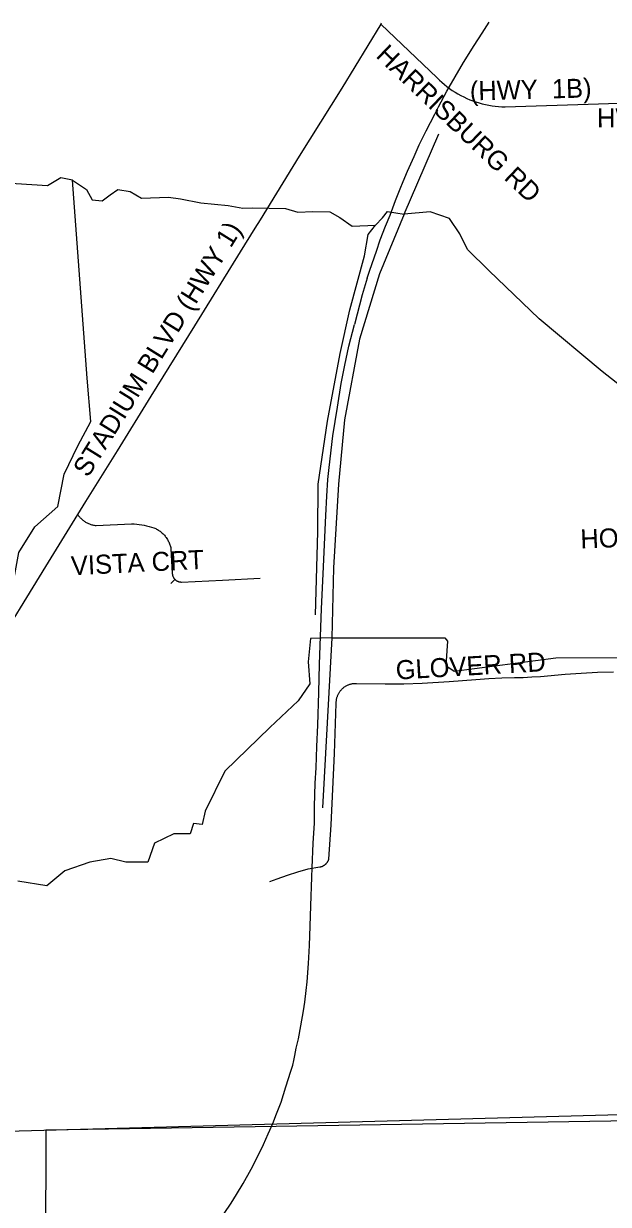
# Model space of a CAD drawing. Extents: x 1670563 to 1761545, y 515755 to 578944.
# Drawn here: x 1704393 to 1706695, y 522753 to 527402 of the extents above; entities that cross this region are included whole.
import ezdxf

# ---------------------------------------------------------------- set-up
doc = ezdxf.new("R2010")
doc.units = 0
for name, color, linetype in [('5_sectionlines', 7, 'Continuous'), ('LIMITS', 7, 'Continuous'), ('RR Tracks', 7, 'Continuous'), ('SHP_LINE', 7, 'Continuous'), ('STREETCL', 7, 'Continuous'), ('STRNAMES', 7, 'Continuous')]:
    doc.layers.add(name, color=color, linetype=linetype)

# ---------------------------------------------------------------- blocks, each defined once
blk = doc.blocks.new('CITY_LIMITS02')
at = {"layer": 'LIMITS'}
for points in [[(1712222.8, 523168.3), (1704481.3, 523045.4)], [(1704481.3, 523045.4), (1704475.4, 521159.4)]]:
    blk.add_lwpolyline(points, dxfattribs=at)
blk = doc.blocks.new('RR TRACKS02')
at = {"layer": 'RR Tracks'}
for p, q in [((1706198, 527363.8), (1706226.4, 527407.2)), ((1706166.5, 527315.9), (1706198, 527363.8)), ((1706125.1, 527248.9), (1706166.5, 527315.9)), ((1706091.4, 527191.9), (1706125.1, 527248.9)), ((1706059.5, 527136.3), (1706091.4, 527191.9)), ((1706026.4, 527074.4), (1706059.5, 527136.3)), ((1705977.5, 526979), (1706011.6, 527045.8)), ((1706011.6, 527045.8), (1706026.4, 527074.4)), ((1705950, 526924.5), (1705977.5, 526979)), ((1705930.8, 526879.2), (1705950, 526924.5)), ((1705904.6, 526820.7), (1705930.8, 526879.2)), ((1705887.9, 526779.5), (1705904.6, 526820.7)), ((1705875.5, 526751.6), (1705887.9, 526779.5)), ((1705857.3, 526704.7), (1705875.5, 526751.6)), ((1705836.1, 526647.8), (1705857.3, 526704.7)), ((1705817.2, 526604.9), (1705836.1, 526647.8)), ((1705797, 526550.3), (1705817.2, 526604.9)), ((1705781.9, 526506.5), (1705797, 526550.3)), ((1705756.3, 526430.7), (1705781.9, 526506.5)), ((1705745.8, 526399), (1705726.1, 526334.1)), ((1705745.8, 526399), (1705756.3, 526430.7)), ((1705726.1, 526334.1), (1705696.3, 526216.9)), ((1705673.7, 526132.4), (1705696.3, 526216.9)), ((1705658.1, 526056.9), (1705673.7, 526132.4)), ((1705643.3, 525984.7), (1705658.1, 526056.9)), ((1705628.4, 525891.3), (1705643.3, 525984.7)), ((1705610.8, 525778.8), (1705628.4, 525891.3)), ((1705596.6, 525653.5), (1705610.8, 525778.8)), ((1705591, 525607), (1705596.6, 525653.5)), ((1705587.4, 525541.3), (1705591, 525607)), ((1705582.5, 525464.7), (1705587.4, 525541.3)), ((1705571.9, 525235.6), (1705582.5, 525464.7)), ((1705565.6, 525097.6), (1705571.9, 525235.6)), ((1705558.6, 524880), (1705565.6, 525097.6)), ((1705555.8, 524768.8), (1705558.6, 524880)), ((1705551.1, 524640), (1705555.8, 524768.8)), ((1705547.8, 524556.1), (1705551.1, 524640)), ((1705545, 524471.7), (1705547.8, 524556.1)), ((1705541.2, 524411.9), (1705545, 524471.7)), ((1705538.8, 524319.8), (1705541.2, 524411.9)), ((1705538.3, 524253.5), (1705538.8, 524319.8)), ((1705533.2, 524175.6), (1705538.3, 524253.5)), ((1705529.4, 524077.5), (1705533.2, 524175.6)), ((1705527.5, 524040.8), (1705529.4, 524077.5)), ((1705523.7, 523928), (1705527.5, 524040.8)), ((1705521.4, 523848.7), (1705523.7, 523928)), ((1705518.1, 523772), (1705521.4, 523848.7)), ((1705514.3, 523700.8), (1705518.1, 523772)), ((1705509.6, 523629), (1705514.3, 523700.8)), ((1705505.3, 523595.6), (1705509.6, 523629)), ((1705500.6, 523549), (1705505.3, 523595.6)), ((1705485.1, 523456.1), (1705495, 523515.4)), ((1705495, 523515.4), (1705500.6, 523549)), ((1705475.6, 523405), (1705485.1, 523456.1)), ((1705466.2, 523367.9), (1705475.6, 523405)), ((1705456.9, 523319.2), (1705461.5, 523339.6)), ((1705461.5, 523339.6), (1705466.2, 523367.9)), ((1705426, 523215.2), (1705445.4, 523277.3)), ((1705445.4, 523277.3), (1705452.7, 523301.6)), ((1705452.7, 523301.6), (1705456.9, 523319.2)), ((1705407.2, 523155.1), (1705426, 523215.2)), ((1705389.4, 523109.9), (1705407.2, 523155.1)), ((1705374.2, 523071.8), (1705389.4, 523109.9)), ((1705356.4, 523031), (1705374.2, 523071.8)), ((1705337.3, 522988.2), (1705356.4, 523031)), ((1705314.3, 522940.6), (1705337.3, 522988.2)), ((1705288.5, 522891.7), (1705314.3, 522940.6)), ((1705257.1, 522834.7), (1705288.5, 522891.7)), ((1705231.3, 522791.5), (1705257.1, 522834.7)), ((1705210.1, 522758.1), (1705231.3, 522791.5)), ((1705182.3, 522716.7), (1705210.1, 522758.1))]:
    blk.add_line(p, q, dxfattribs=at)

msp = doc.modelspace()

# ---------------------------------------------------------------- linework, layer by layer
at = {"layer": '5_sectionlines'}
msp.add_lwpolyline([(1693805.9, 522944.4), (1698871.1, 523008), (1704181.4, 523037.2), (1709444.2, 523180.6), (1714834.2, 523147.7)], dxfattribs=at)
at = {"layer": 'SHP_LINE'}
for points in [[(1705891, 526652), (1706028, 526968)], [(1704586, 526786), (1704540, 526794), (1704487, 526763), (1704364, 526771), (1704247, 526791), (1704211, 526810), (1704132, 526867), (1704124, 526880)], [(1703090, 523625), (1703297, 523783), (1703446, 523995), (1703535, 524189), (1703556, 524319), (1703574, 524548), (1703707, 524788), (1703834, 524857), (1703978, 524911), (1704103, 525006), (1704157, 525029), (1704249, 525080), (1704356, 525218), (1704374, 525319), (1704438, 525421), (1704528, 525500), (1704553, 525628), (1704607, 525740), (1704658, 525835), (1704643, 526006), (1704586, 526786)], [(1704586, 526786), (1704641, 526748), (1704663, 526708), (1704703, 526704), (1704734, 526728), (1704764, 526749), (1704813, 526741), (1704858, 526715), (1704964, 526718), (1705011, 526712), (1705091, 526696), (1705199, 526686), (1705256, 526675), (1705296, 526676), (1705424, 526674), (1705473, 526659), (1705532, 526662), (1705599, 526661), (1705638, 526638), (1705687, 526604), (1705778, 526608)], [(1705891, 526652), (1705794, 526417), (1705715, 526159), (1705656, 525842), (1705633, 525588), (1705613, 525259), (1705607, 524984)], [(1705778, 526608), (1705806, 526637), (1705826, 526662), (1705891, 526652)], [(1706781, 525945), (1706670, 526032), (1706422, 526240), (1706225, 526430), (1706141, 526512), (1706111, 526574), (1706070, 526635), (1705994, 526661), (1705891, 526652)], [(1705542, 525074), (1705551, 525401), (1705553, 525589), (1705590, 525837), (1705640, 526103), (1705678, 526275), (1705735, 526487), (1705749, 526571), (1705778, 526608)], [(1705607, 524984), (1705523, 524981), (1705514, 524889), (1705520, 524803), (1705474, 524735), (1705363, 524630), (1705185, 524458), (1705108, 524301), (1705096, 524249), (1705062, 524252), (1705049, 524212), (1704985, 524212), (1704908, 524175), (1704882, 524100), (1704796, 524100), (1704737, 524115), (1704654, 524100), (1704556, 524066), (1704485, 524007), (1704371, 524026)], [(1705607, 524984), (1705570, 524314)], [(1705607, 524984), (1706051, 524984), (1706062, 524970), (1706055, 524875), (1706088, 524852), (1706488, 524905), (1706816, 524906), (1707027, 524929), (1707360, 524955), (1707513, 524983)]]:
    msp.add_lwpolyline(points, dxfattribs=at)
at = {"layer": 'STREETCL'}
for points in [[(1705799.3, 527399.1), (1705645.5, 527147.7), (1705478.4, 526879.5), (1705324.3, 526629.5), (1705303.9, 526596.3), (1705245.6, 526503.3), (1705066.3, 526212), (1704894.5, 525935), (1704761.4, 525719.1), (1704637.2, 525520.5), (1704605.9, 525469.6)], [(1705799.3, 527399.1), (1705802.6, 527404.4)], [(1705799.3, 527399.1), (1706020.9, 527188.6), (1706030.2, 527179.5), (1706039.7, 527170.7), (1706049.6, 527162.2), (1706059.7, 527154.1), (1706070.1, 527146.3), (1706080.8, 527138.8), (1706091.7, 527131.8), (1706102.9, 527125.1), (1706114.2, 527118.8), (1706125.8, 527112.9), (1706137.6, 527107.4), (1706149.5, 527102.3), (1706161.7, 527097.6), (1706173.9, 527093.3), (1706186.3, 527089.4), (1706198.9, 527086), (1706211.5, 527083), (1706224.2, 527080.4), (1706237.1, 527078.2), (1706249.9, 527076.5), (1706262.9, 527075.2), (1706275.9, 527074.4), (1706288.8, 527074), (1706656.6, 527085.5), (1706854.2, 527092.4)], [(1704605.9, 525469.6), (1704479.8, 525264.3), (1704264.6, 524915.8), (1704117.9, 524677.3)], [(1704605.9, 525469.6), (1704607.8, 525466.9), (1704609.8, 525464.1), (1704611.9, 525461.5), (1704614, 525458.9), (1704616.3, 525456.4), (1704618.6, 525454), (1704621, 525451.6), (1704623.5, 525449.4), (1704626.1, 525447.2), (1704628.7, 525445.1), (1704631.5, 525443.1), (1704634.2, 525441.3), (1704637.1, 525439.5), (1704640, 525437.8), (1704643, 525436.2), (1704646, 525434.7), (1704649.1, 525433.4), (1704652.2, 525432.1), (1704655.3, 525430.9), (1704658.5, 525429.9), (1704661.8, 525429), (1704665, 525428.1), (1704668.3, 525427.4), (1704671.6, 525426.8), (1704675, 525426.4), (1704678.3, 525426), (1704818.5, 525432.3), (1704828.5, 525431.9), (1704838.4, 525431.2), (1704848.3, 525430.1), (1704858.2, 525428.7), (1704868, 525426.9), (1704877.7, 525424.8), (1704887.4, 525422.4), (1704896.9, 525419.7), (1704906.4, 525416.6), (1704910, 525415), (1704913.5, 525413.3), (1704917, 525411.5), (1704920.4, 525409.5), (1704923.7, 525407.5), (1704927, 525405.3), (1704930.2, 525403), (1704933.3, 525400.6), (1704936.3, 525398.1), (1704939.2, 525395.5), (1704942.1, 525392.8), (1704944.8, 525390), (1704947.4, 525387.1), (1704950, 525384.1), (1704952.4, 525381), (1704954.7, 525377.9), (1704957, 525374.7), (1704959.1, 525371.3), (1704961, 525368), (1704962.9, 525364.5), (1704964.7, 525361), (1704966.3, 525357.4), (1704967.8, 525353.8), (1704969.2, 525350.1), (1704970.4, 525346.4), (1704971.5, 525342.7), (1704972.5, 525338.9), (1704973.4, 525335), (1704978.6, 525236.8), (1704978.7, 525235.6), (1704978.8, 525234.4), (1704979, 525233.2), (1704979.2, 525232), (1704979.4, 525230.9), (1704979.7, 525229.7), (1704980, 525228.6), (1704980.4, 525227.4), (1704980.8, 525226.3), (1704981.2, 525225.2), (1704981.7, 525224.1), (1704982.2, 525223), (1704982.7, 525222), (1704983.3, 525220.9), (1704983.9, 525219.9), (1704984.6, 525218.9), (1704985.2, 525217.9), (1704986, 525217), (1704986.7, 525216), (1704987.5, 525215.1), (1704988.3, 525214.3), (1704989.1, 525213.4)], [(1704972.6, 525196.9), (1704989.1, 525213.4)], [(1704989.1, 525213.4), (1704990, 525212.6), (1704990.9, 525211.8), (1704991.8, 525211), (1704992.8, 525210.3), (1704993.7, 525209.6), (1704994.7, 525208.9), (1704995.7, 525208.3), (1704996.8, 525207.7), (1704997.8, 525207.1), (1704998.9, 525206.6), (1705000, 525206.1), (1705001.1, 525205.7), (1705002.2, 525205.2), (1705003.4, 525204.9), (1705004.5, 525204.5), (1705005.7, 525204.2), (1705006.9, 525204), (1705008, 525203.8), (1705009.2, 525203.6), (1705010.4, 525203.4), (1705011.6, 525203.3), (1705012.8, 525203.3), (1705014, 525203.3), (1705015.2, 525203.3), (1705176.3, 525210.6), (1705324.6, 525218.9)], [(1705362.4, 524024.2), (1705392, 524035.2), (1705431.8, 524049.5), (1705472.2, 524062.4), (1705512.9, 524074), (1705559, 524081.4), (1705560.6, 524081.6), (1705562.1, 524082), (1705563.6, 524082.3), (1705565.1, 524082.8), (1705566.6, 524083.3), (1705568.1, 524083.8), (1705569.6, 524084.4), (1705571, 524085), (1705572.4, 524085.7), (1705573.8, 524086.5), (1705575.2, 524087.3), (1705576.5, 524088.1), (1705577.8, 524089), (1705579.1, 524089.9), (1705580.3, 524090.9), (1705581.5, 524091.9), (1705582.7, 524092.9), (1705583.8, 524094), (1705584.9, 524095.2), (1705586, 524096.3), (1705587, 524097.5), (1705587.9, 524098.8), (1705588.9, 524100.1), (1705589.7, 524101.4), (1705590.6, 524102.7), (1705591.3, 524104.1), (1705592.1, 524105.4), (1705592.8, 524106.9), (1705593.4, 524108.3), (1705594, 524109.8), (1705594.5, 524111.2), (1705595, 524112.7), (1705604.2, 524247.4), (1705617.6, 524527.5), (1705624.1, 524724.7), (1705624, 524727.4), (1705624, 524730), (1705624.2, 524732.6), (1705624.4, 524735.2), (1705624.7, 524737.8), (1705625.1, 524740.4), (1705625.5, 524743), (1705626.1, 524745.6), (1705626.8, 524748.1), (1705627.5, 524750.6), (1705628.3, 524753.1), (1705629.2, 524755.6), (1705630.2, 524758), (1705631.3, 524760.4), (1705632.5, 524762.8), (1705633.7, 524765.1), (1705635.1, 524767.4), (1705636.5, 524769.6), (1705637.9, 524771.8), (1705639.5, 524773.9), (1705641.1, 524776), (1705642.8, 524778), (1705644.6, 524779.9), (1705646.4, 524781.8), (1705648.3, 524783.6), (1705650.2, 524785.4), (1705652.2, 524787.1), (1705654.3, 524788.7), (1705656.4, 524790.2), (1705658.6, 524791.7), (1705660.8, 524793.1), (1705663.1, 524794.4), (1705665.4, 524795.7), (1705667.8, 524796.8), (1705670.2, 524797.9), (1705672.6, 524798.9), (1705675, 524799.8), (1705677.5, 524800.7), (1705680.1, 524801.4), (1705682.6, 524802), (1705685.2, 524802.6), (1705687.8, 524803.1), (1705690.4, 524803.5), (1705693, 524803.8), (1705695.6, 524804), (1705698.2, 524804.1), (1705700.8, 524804.1), (1705703.5, 524804.1), (1705817, 524802.4), (1705889.5, 524802.7), (1705961.9, 524805.1), (1706068, 524811.3), (1706173.9, 524819.9), (1706224.6, 524823.8), (1706275.4, 524826.3), (1706326.2, 524827.3), (1706360.3, 524827.9), (1706394.3, 524829.4), (1706428.3, 524831.9), (1706525.3, 524840.2), (1706588.6, 524844.8), (1706652, 524847.9), (1706715.4, 524849.4)]]:
    msp.add_lwpolyline(points, dxfattribs=at)

# ---------------------------------------------------------------- block references
for name in ['CITY_LIMITS02', 'RR TRACKS02']:
    msp.add_blockref(name, (0, 0), dxfattribs=at)

# ---------------------------------------------------------------- texts
at = {"layer": 'STRNAMES'}
for s, rotation, p in [('HARRISBURG RD', 316.3731, (1705776.5, 527271.8)), (' (HWY  1B)', 1.4508, (1706122.8, 527098.5)), ('HWY. 163', 0.3198, (1706650.5, 526992.9)), ('STADIUM BLVD (HWY 1)', 58.1541, (1704647.1, 525611.6)), ('HOMEWOOD', 2.275, (1706586.3, 525334.8)), ('VISTA CRT', 2.798, (1704581.5, 525229.7)), ('GLOVER RD', 3.2758, (1705860.2, 524818.9))]:
    msp.add_text(s, height=75, rotation=rotation, dxfattribs=at).set_placement(p)

doc.saveas('drawing.dxf')
